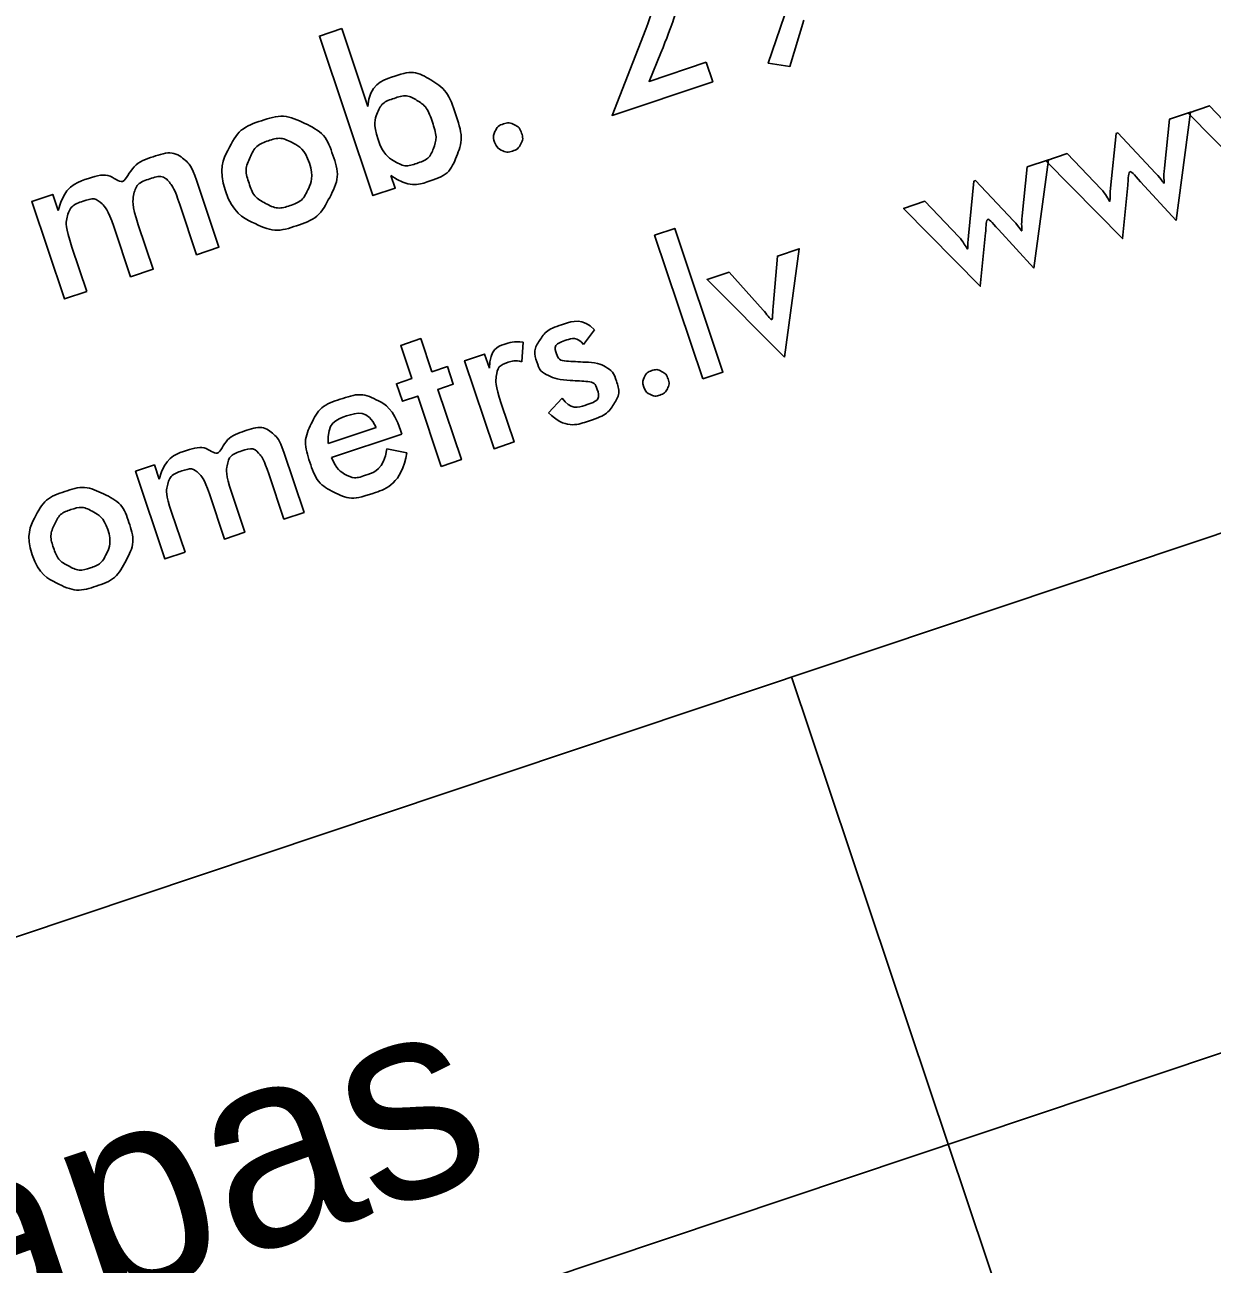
# Model space of a CAD drawing. Extents: x 469981 to 472086, y 246785 to 247785.
# Drawn here: x 470571 to 470577.02, y 246955.39 to 246961.68 of the extents above; entities that cross this region are included whole.
import ezdxf

# ---------------------------------------------------------------- set-up
doc = ezdxf.new("R2010")
doc.units = 0
doc.layers.add('RAMI_PLAN_####_TKST_#', color=7, linetype='Continuous')

msp = doc.modelspace()

# ---------------------------------------------------------------- linework, layer by layer
at = {"layer": 'RAMI_PLAN_####_TKST_#'}
for points in [[(470574.9478, 246961.6982), (470574.8766, 246961.4642), (470574.7666, 246961.4808), (470574.8898, 246961.8421)], [(470572.8536, 246960.9111), (470572.8751, 246960.8469), (470572.7618, 246960.8089), (470572.4906, 246961.6181), (470572.6039, 246961.656)], [(470572.6039, 246961.656), (470572.7364, 246961.2608)], [(470574.4527, 246961.4857), (470574.4859, 246961.3868), (470573.9746, 246961.2155), (470574.1457, 246961.6529)], [(470560.6633, 246953.6004), (470584.3671, 246961.5459)], [(470574.2221, 246961.5338), (470574.1627, 246961.3885), (470574.4527, 246961.4857)], [(470577.3118, 246961.1038), (470577.2851, 246960.8329), (470576.8961, 246961.2281), (470577.0046, 246961.2645), (470577.1765, 246961.0837)], [(470576.7757, 246960.9478), (470576.8015, 246961.1964), (470576.9091, 246961.2325), (470576.836, 246960.6824)], [(470576.5034, 246960.8471), (470576.5317, 246961.1242), (470576.5401, 246961.127), (470576.7316, 246960.9236)], [(470576.0543, 246960.706), (470576.0801, 246960.9546), (470576.1876, 246960.9906), (470576.1145, 246960.4405)], [(470576.5903, 246960.862), (470576.5636, 246960.5911), (470576.1747, 246960.9863), (470576.2831, 246961.0227), (470576.455, 246960.8419)], [(470571.8676, 246960.8872), (470571.9815, 246960.5474), (470571.8682, 246960.5094), (470571.7829, 246960.7638)], [(470575.7819, 246960.6052), (470575.8102, 246960.8823), (470575.8187, 246960.8852), (470576.0101, 246960.6817)], [(470576.836, 246960.6824), (470576.6554, 246960.8796)], [(470571.3113, 246960.3227), (470571.198, 246960.2847), (470571.0321, 246960.7797), (470571.1386, 246960.8154), (470571.1658, 246960.7343)], [(470575.8689, 246960.6201), (470575.8421, 246960.3492), (470575.4532, 246960.7445), (470575.5617, 246960.7808), (470575.7335, 246960.6)], [(470571.5723, 246960.6612), (470571.6479, 246960.4356), (470571.5334, 246960.3972), (470571.4481, 246960.6516)], [(470574.435, 246959.8802), (470574.1909, 246960.6084), (470574.2928, 246960.6426), (470574.5369, 246959.9144), (470574.435, 246959.8802)], [(470576.1145, 246960.4405), (470575.934, 246960.6378)], [(470571.2356, 246960.5484), (470571.3113, 246960.3227)], [(470574.7919, 246960.246), (470574.8135, 246960.5026), (470574.9244, 246960.5398), (470574.8488, 246959.9889)], [(470574.8488, 246959.9889), (470574.4569, 246960.3831), (470574.5682, 246960.4204), (470574.7406, 246960.2288)], [(470573.8863, 246960.1284), (470573.8308, 246960.0544)], [(470573.1087, 246959.4356), (470572.9892, 246959.7921), (470572.9114, 246959.7661), (470572.8816, 246959.8551), (470572.9593, 246959.8811), (470572.9029, 246960.0495), (470573.0048, 246960.0837), (470573.0613, 246959.9153), (470573.1395, 246959.9415), (470573.1693, 246959.8525), (470573.0911, 246959.8263), (470573.2106, 246959.4698), (470573.1087, 246959.4356)], [(470573.5244, 246960.065), (470573.5168, 246959.9664)], [(470573.4127, 246959.7548), (470573.4781, 246959.5595), (470573.3762, 246959.5253), (470573.2267, 246959.9714), (470573.3286, 246960.0055), (470573.3526, 246959.9338)], [(470573.6527, 246959.7078), (470573.7218, 246959.7822)], [(470572.5358, 246959.5512), (470572.7794, 246959.6329)], [(470572.9019, 246959.6189), (470572.9083, 246959.5997)], [(470572.9083, 246959.5997), (470572.5524, 246959.4803)], [(470572.31, 246959.5081), (470572.4126, 246959.2023), (470572.3106, 246959.1681), (470572.2339, 246959.3971)], [(470572.8328, 246959.524), (470572.9348, 246959.5048)], [(470571.8094, 246959.0001), (470571.7074, 246958.9659), (470571.5581, 246959.4114), (470571.6539, 246959.4435), (470571.6784, 246959.3705)], [(470572.0443, 246959.3048), (470572.1124, 246959.1017), (470572.0093, 246959.0671), (470571.9326, 246959.2961)], [(470561.4579, 246951.23), (470585.1617, 246959.1755)], [(470571.7413, 246959.2032), (470571.8094, 246959.0001)], [(470576.4747, 246953.6269), (470574.8856, 246958.3677)]]:
    msp.add_lwpolyline(points, dxfattribs=at)
for points in [[(470573.8097, 246961.768), (470573.7753, 246961.8707), (470573.8237, 246961.955), (470573.8721, 246962.0394), (470573.9885, 246962.0784), (470574.0993, 246962.1155), (470574.1823, 246962.0801), (470574.2654, 246962.0446), (470574.2982, 246961.9465), (470574.3257, 246961.8646), (470574.302, 246961.7603), (470574.2853, 246961.6868), (470574.2221, 246961.5338)], [(470574.1457, 246961.6529), (470574.2068, 246961.8103), (470574.1807, 246961.888), (470574.1618, 246961.9444), (470574.1174, 246961.966), (470574.073, 246961.9877), (470574.014, 246961.9679), (470573.9617, 246961.9504), (470573.9387, 246961.9065), (470573.9157, 246961.8626), (470573.9293, 246961.8081)], [(470572.7364, 246961.2608), (470572.7447, 246961.3726), (470572.871, 246961.4149), (470572.9695, 246961.448), (470573.0552, 246961.3959), (470573.1408, 246961.3439), (470573.1807, 246961.2249), (470573.2229, 246961.099), (470573.1862, 246961.0075), (470573.1496, 246960.916), (470573.0453, 246960.881), (470572.9425, 246960.8465), (470572.8536, 246960.9111)], [(470572.788, 246961.0944), (470572.8138, 246961.0177), (470572.8697, 246960.9841), (470572.9234, 246960.9522), (470572.9839, 246960.9725), (470573.0481, 246960.994), (470573.0691, 246961.0484), (470573.0901, 246961.1027), (470573.0635, 246961.1821), (470573.0372, 246961.2604), (470572.9856, 246961.2922), (470572.934, 246961.324), (470572.8698, 246961.3025), (470572.8056, 246961.281), (470572.7839, 246961.2263), (470572.7621, 246961.1717), (470572.788, 246961.0944)], [(470572.0139, 246960.8326), (470571.9768, 246960.9433), (470572.0308, 246961.0474), (470572.0848, 246961.1514), (470572.1965, 246961.1889), (470572.3103, 246961.227), (470572.4165, 246961.1755), (470572.5226, 246961.1239), (470572.559, 246961.0153), (470572.5966, 246960.9031), (470572.5432, 246960.8009), (470572.4873, 246960.6939), (470572.375, 246960.6563), (470572.2633, 246960.6189), (470572.1572, 246960.6704), (470572.051, 246960.7219), (470572.0139, 246960.8326)], [(470573.3789, 246961.08), (470573.3692, 246961.1089), (470573.3822, 246961.1361), (470573.3952, 246961.1633), (470573.424, 246961.1729), (470573.4527, 246961.1825), (470573.4795, 246961.1687), (470573.5062, 246961.1549), (470573.5159, 246961.126), (470573.5254, 246961.0976), (470573.5122, 246961.0712), (470573.4989, 246961.0449), (470573.4701, 246961.0352), (470573.4414, 246961.0256), (470573.4149, 246961.0386), (470573.3884, 246961.0517), (470573.3789, 246961.08)], [(470572.4398, 246960.9742), (470572.4166, 246961.0436), (470572.356, 246961.0761), (470572.2955, 246961.1086), (470572.2318, 246961.0872), (470572.168, 246961.0658), (470572.1393, 246961.0034), (470572.1106, 246960.941), (470572.1338, 246960.8716), (470572.1571, 246960.8023), (470572.2176, 246960.7698), (470572.2782, 246960.7373), (470572.3419, 246960.7587), (470572.4051, 246960.7798), (470572.4341, 246960.8424), (470572.4631, 246960.9049), (470572.4398, 246960.9742)], [(470571.1658, 246960.7343), (470571.1977, 246960.8554), (470571.311, 246960.8934), (470571.4253, 246960.9317), (470571.4979, 246960.8468), (470571.5401, 246960.9702), (470571.6487, 246961.0066), (470571.7489, 246961.0402), (470571.8148, 246960.9839), (470571.8433, 246960.9598), (470571.8676, 246960.8872)], [(470576.6554, 246960.8796), (470576.6207, 246960.9177), (470576.5928, 246960.9575), (470576.5923, 246960.8825), (470576.5903, 246960.862)], [(470576.7316, 246960.9236), (470576.7658, 246960.8869), (470576.7798, 246960.8498), (470576.7711, 246960.9039), (470576.7757, 246960.9478)], [(470571.7829, 246960.7638), (470571.7558, 246960.8448), (470571.7359, 246960.8695), (470571.698, 246960.9166), (470571.6317, 246960.8944), (470571.5613, 246960.8708), (470571.5492, 246960.8133), (470571.5385, 246960.7621), (470571.5723, 246960.6612)], [(470576.455, 246960.8419), (470576.477, 246960.8184), (470576.5075, 246960.7585), (470576.4977, 246960.7908), (470576.5034, 246960.8471)], [(470571.4481, 246960.6516), (470571.4187, 246960.7394), (470571.3863, 246960.7686), (470571.3518, 246960.8006), (470571.295, 246960.7815), (470571.2246, 246960.7579), (470571.2092, 246960.6895), (470571.2011, 246960.6513), (470571.2356, 246960.5484)], [(470575.934, 246960.6378), (470575.8993, 246960.6758), (470575.8713, 246960.7156), (470575.8709, 246960.6407), (470575.8689, 246960.6201)], [(470576.0101, 246960.6817), (470576.0444, 246960.6451), (470576.0584, 246960.608), (470576.0496, 246960.6621), (470576.0543, 246960.706)], [(470575.7335, 246960.6), (470575.7555, 246960.5765), (470575.786, 246960.5167), (470575.7762, 246960.549), (470575.7819, 246960.6052)], [(470574.7406, 246960.2288), (470574.7596, 246960.208), (470574.7926, 246960.1563), (470574.7877, 246960.2007), (470574.7919, 246960.246)], [(470573.7218, 246959.7822), (470573.764, 246959.7204), (470573.8448, 246959.7475), (470573.9181, 246959.7721), (470573.8984, 246959.8309), (470573.8885, 246959.8605), (470573.8531, 246959.8664), (470573.81, 246959.8687), (470573.7673, 246959.8716), (470573.6907, 246959.8773), (470573.6526, 246959.8959), (470573.6095, 246959.917), (470573.5941, 246959.9631), (470573.5742, 246960.0223), (470573.6079, 246960.0751), (470573.6416, 246960.128), (470573.7195, 246960.1541), (470573.8265, 246960.19), (470573.8863, 246960.1284)], [(470573.3526, 246959.9338), (470573.3561, 246960.031), (470573.4341, 246960.0572), (470573.4773, 246960.0717), (470573.5244, 246960.065)], [(470573.8308, 246960.0544), (470573.798, 246960.0946), (470573.7412, 246960.0756), (470573.677, 246960.054), (470573.694, 246960.0033), (470573.7034, 246959.9751), (470573.742, 246959.9692), (470573.7898, 246959.9669), (470573.8376, 246959.9646), (470573.9057, 246959.9608), (470573.942, 246959.94), (470573.9805, 246959.9184), (470573.9964, 246959.871), (470574.0185, 246959.8052), (470573.9836, 246959.7516), (470573.9483, 246959.6964), (470573.8623, 246959.6676), (470573.7339, 246959.6246), (470573.6527, 246959.7078)], [(470573.5168, 246959.9664), (470573.4849, 246959.9758), (470573.4482, 246959.9636), (470573.3956, 246959.9459), (470573.3882, 246959.8949), (470573.3815, 246959.8477), (470573.4127, 246959.7548)], [(470574.1354, 246959.8376), (470574.1267, 246959.8636), (470574.1384, 246959.8881), (470574.1501, 246959.9125), (470574.176, 246959.9212), (470574.2019, 246959.9299), (470574.226, 246959.9174), (470574.25, 246959.905), (470574.2588, 246959.879), (470574.2673, 246959.8535), (470574.2554, 246959.8297), (470574.2434, 246959.806), (470574.2175, 246959.7973), (470574.1916, 246959.7886), (470574.1678, 246959.8004), (470574.144, 246959.8121), (470574.1354, 246959.8376)], [(470572.9348, 246959.5048), (470572.9052, 246959.3468), (470572.7563, 246959.2969), (470572.6492, 246959.261), (470572.5639, 246959.305), (470572.4786, 246959.3491), (470572.4421, 246959.4581), (470572.407, 246959.5629), (470572.4497, 246959.6522), (470572.4924, 246959.7415), (470572.5957, 246959.7762), (470572.7033, 246959.8122), (470572.784, 246959.7709), (470572.8648, 246959.7296), (470572.9019, 246959.6189)], [(470572.7794, 246959.6329), (470572.7348, 246959.7269), (470572.6264, 246959.6906), (470572.5273, 246959.6574), (470572.5358, 246959.5512)], [(470571.6784, 246959.3705), (470571.7072, 246959.4796), (470571.8091, 246959.5137), (470571.912, 246959.5482), (470571.9773, 246959.4718), (470572.0153, 246959.5829), (470572.1131, 246959.6156), (470572.2033, 246959.6459), (470572.2626, 246959.5952), (470572.2881, 246959.5734), (470572.31, 246959.5081)], [(470572.2339, 246959.3971), (470572.2094, 246959.47), (470572.1915, 246959.4922), (470572.1574, 246959.5346), (470572.0978, 246959.5146), (470572.0344, 246959.4934), (470572.0235, 246959.4416), (470572.0139, 246959.3955), (470572.0443, 246959.3048)], [(470572.5524, 246959.4803), (470572.5772, 246959.4189), (470572.6223, 246959.395), (470572.6674, 246959.371), (470572.7228, 246959.3896), (470572.8157, 246959.4208), (470572.8328, 246959.524)], [(470571.9326, 246959.2961), (470571.9061, 246959.3751), (470571.8769, 246959.4014), (470571.8458, 246959.4302), (470571.7947, 246959.413), (470571.7313, 246959.3918), (470571.7175, 246959.3302), (470571.7102, 246959.2958), (470571.7413, 246959.2032)], [(470571.0343, 246958.9873), (470571.0009, 246959.0869), (470571.0495, 246959.1805), (470571.0981, 246959.2742), (470571.1986, 246959.3079), (470571.3011, 246959.3422), (470571.3966, 246959.2958), (470571.4921, 246959.2494), (470571.5249, 246959.1517), (470571.5587, 246959.0507), (470571.5106, 246958.9587), (470571.4603, 246958.8624), (470571.3593, 246958.8286), (470571.2588, 246958.7949), (470571.1632, 246958.8413), (470571.0677, 246958.8876), (470571.0343, 246958.9873)], [(470571.4176, 246959.1147), (470571.3967, 246959.1771), (470571.3422, 246959.2063), (470571.2877, 246959.2356), (470571.2304, 246959.2164), (470571.173, 246959.1971), (470571.1472, 246959.141), (470571.1213, 246959.0848), (470571.1422, 246959.0224), (470571.1631, 246958.96), (470571.2176, 246958.9307), (470571.2721, 246958.9015), (470571.3295, 246958.9207), (470571.3863, 246958.9398), (470571.4124, 246958.996), (470571.4385, 246959.0523), (470571.4176, 246959.1147)]]:
    msp.add_open_spline(points, degree=3, dxfattribs=at)

# ---------------------------------------------------------------- texts
msp.add_text('Lapas', height=1, rotation=18.53122, dxfattribs=at).set_placement((470569.9467, 246954.7004))

doc.saveas('drawing.dxf')
